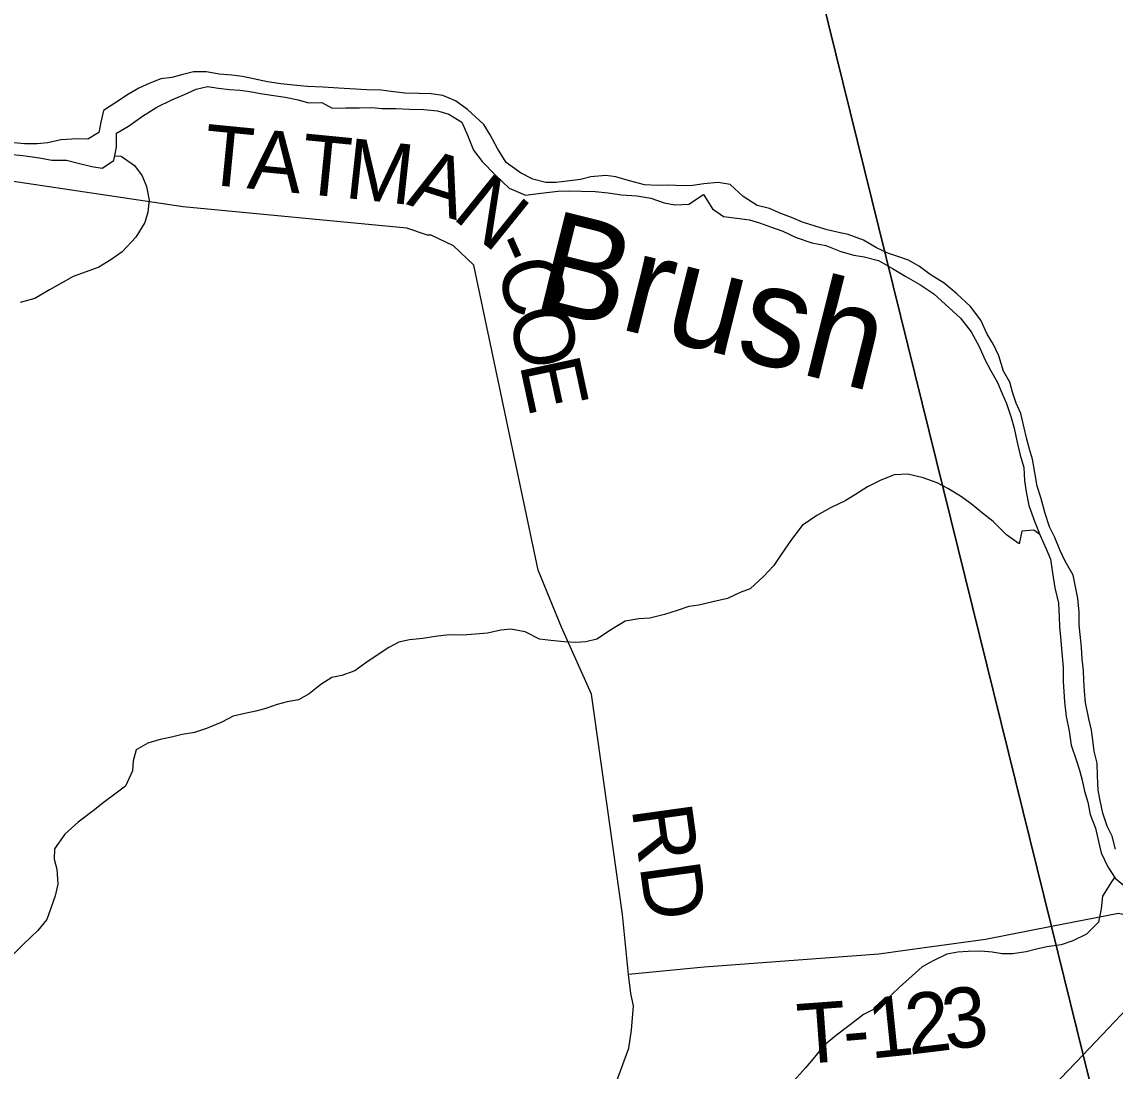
# Model space of a CAD drawing. Extents: x 1624196 to 2029251, y 146837 to 440034.
# Drawn here: x 1799754 to 1805199, y 302092 to 307319 of the extents above; entities that cross this region are included whole.
import ezdxf

# ---------------------------------------------------------------- set-up
doc = ezdxf.new("R2010")
doc.units = 0
for name, color, linetype in [('GM_X_County_Road', 7, 'Continuous'), ('GM_X_Minor_River', 7, 'Continuous'), ('GM_X_Minor_River_Text', 7, 'Continuous'), ('GM_X_Township', 7, 'Continuous'), ('GM_X_Township_Road', 7, 'Continuous'), ('GM_X_Township_Road_Text', 7, 'Continuous')]:
    doc.layers.add(name, color=color, linetype=linetype)

msp = doc.modelspace()

# ---------------------------------------------------------------- linework, layer by layer
at = {"layer": 'GM_X_County_Road'}
msp.add_lwpolyline([(1804890.3, 302016.2), (1805039.2, 302172.9), (1805320.3, 302468.5)], dxfattribs=at)
at = {"layer": 'GM_X_Minor_River'}
for points in [[(1801043.5, 307010.8), (1800977.4, 307019.2), (1800907.2, 307035.7), (1800853.1, 307046), (1800798.9, 307052.4), (1800736.8, 307058.8), (1800672.6, 307069.2), (1800608.4, 307069.6), (1800556.1, 307055.8), (1800499.8, 307042.1), (1800445.6, 307034.4), (1800391.2, 307012.7), (1800336.9, 306988.9), (1800284.5, 306959.1), (1800216, 306913.4), (1800159.5, 306877.6), (1800147.1, 306819.5), (1800136.7, 306767.4), (1800082.3, 306733.6), (1800030.1, 306735.9), (1799947.8, 306730.4), (1799883.5, 306716.7), (1799829.3, 306711), (1799767, 306711.4), (1799696.8, 306717.8)], [(1799690.4, 306659.7), (1799758.6, 306653.2), (1799840.8, 306640.7), (1799903, 306630.3), (1799975.2, 306629.9), (1800033.4, 306615.5), (1800101.5, 306599), (1800153.6, 306590.7), (1800212.1, 306628.5), (1800224.6, 306694.6), (1800225, 306764.8), (1800285.5, 306798.6), (1800354, 306848.3), (1800426.6, 306894.1), (1800501.1, 306929.8), (1800563.5, 306957.5), (1800621.9, 306983.2), (1800678.2, 306996.9), (1800732.3, 306988.6), (1800788.4, 306982.2), (1800838.6, 306977.9), (1800888.7, 306971.6), (1800942.9, 306961.2), (1800997, 306952.9), (1801065.2, 306944.4), (1801129.3, 306930), (1801181.4, 306915.7), (1801247.6, 306917.3), (1801299.6, 306888.9), (1801367.9, 306890.5), (1801436.1, 306890)], [(1805201.3, 303197.3), (1805183.6, 303261.6), (1805159.9, 303311.9), (1805138.2, 303376.3), (1805124.6, 303440.6), (1805114.9, 303490.8), (1805111.3, 303563.1), (1805109.8, 303625.3), (1805094.1, 303685.6), (1805088.4, 303739.8), (1805080.7, 303790), (1805067, 303846.3), (1805051.5, 303928.6), (1805045.9, 303984.9), (1805042.2, 304037.1), (1805040.5, 304087.2), (1805034.9, 304143.5), (1805031.3, 304201.7), (1805025.6, 304251.9), (1805020, 304314.1), (1805020.4, 304378.3), (1805012.8, 304446.6), (1804989.5, 304563.1), (1804949.8, 304631.6), (1804924.1, 304688), (1804898.4, 304750.3), (1804872.6, 304802.6), (1804851, 304869), (1804829.4, 304949.4), (1804809.7, 305005.7), (1804798.2, 305074), (1804786.5, 305140.3), (1804772.8, 305190.5), (1804757.1, 305246.8), (1804745.4, 305297.1), (1804729.8, 305367.4), (1804706.1, 305419.7), (1804688.4, 305474), (1804674.7, 305524.2), (1804642.9, 305578.6), (1804619.3, 305655), (1804593.6, 305711.4), (1804561.8, 305763.7), (1804530.2, 305832.1), (1804478.4, 305900.7), (1804410.6, 305963.3), (1804346.7, 306017.8), (1804276.8, 306060.4), (1804224.9, 306100.9), (1804168.9, 306131.3), (1804116.8, 306149.6), (1804066.7, 306166), (1804010.7, 306192.4), (1803944.7, 306231), (1803868.6, 306259.5), (1803814.5, 306271.9), (1803764.4, 306282.2), (1803710.3, 306298.6), (1803642.2, 306321), (1803586.2, 306343.5), (1803534.1, 306363.8), (1803478.1, 306388.2), (1803416, 306404.7), (1803346, 306449.2), (1803282.2, 306507.8), (1803222, 306518.2), (1803149.7, 306512.6), (1803095.5, 306502.9), (1803043.3, 306501.2), (1802975.1, 306505.6), (1802918.9, 306503.9), (1802854.7, 306506.3), (1802780.5, 306526.8), (1802712.4, 306547.3), (1802662.3, 306553.6), (1802588, 306546), (1802535.7, 306534.3), (1802483.5, 306526.6), (1802415.2, 306519), (1802363, 306519.3), (1802298.9, 306535.7), (1802236.9, 306566.2), (1802165, 306618.8), (1802123.2, 306687.3), (1802085.6, 306755.7), (1802053.8, 306808.1), (1801974, 306882.8), (1801914.1, 306925.3), (1801850, 306951.8), (1801791.9, 306960.2), (1801731.7, 306962.5), (1801661.4, 306963), (1801593.2, 306971.4), (1801543.1, 306977.7), (1801470.8, 306980.2), (1801386.6, 306984.7), (1801330.4, 306989), (1801254.2, 306993.5), (1801175.9, 306996), (1801123.8, 307002.3), (1801043.5, 307010.8)], [(1801436.1, 306890), (1801496.4, 306891.7), (1801546.5, 306887.4), (1801616.8, 306887), (1801685, 306884.6), (1801755.2, 306882.1), (1801823.4, 306875.7), (1801879.5, 306859.3), (1801945.5, 306818.8), (1801973.2, 306754.4), (1802002.8, 306680), (1802046.6, 306623.5), (1802112.3, 306554.9), (1802180.2, 306490.3), (1802262.2, 306455.7), (1802338.6, 306465.2), (1802424.9, 306474.8), (1802475.1, 306476.5), (1802541.4, 306476.1), (1802609.6, 306473.7), (1802673.8, 306467.3), (1802739.9, 306456.8), (1802816.2, 306452.4), (1802886.3, 306439.9), (1802952.4, 306417.5), (1803006.6, 306407.1), (1803074.8, 306410.7), (1803149.4, 306458.4), (1803193.1, 306387.9), (1803249, 306349.5), (1803315.2, 306341), (1803377.4, 306332.6), (1803427.5, 306318.3), (1803481.5, 306297.9), (1803543.6, 306275.5), (1803609.6, 306245), (1803687.7, 306218.4), (1803757.9, 306204), (1803832, 306175.4), (1803898.1, 306157), (1803948.2, 306148.6), (1804020.3, 306130.2), (1804090.3, 306089.6), (1804156.3, 306051.1), (1804226.3, 306010.5), (1804296.2, 305964), (1804427.9, 305842.8), (1804481.6, 305774.2), (1804521.3, 305701.8), (1804549, 305637.4), (1804578.7, 305583), (1804612.4, 305522.6), (1804634.2, 305470.3), (1804657.9, 305418), (1804681.5, 305347.6), (1804695.2, 305295.3), (1804708.9, 305231.1), (1804726.5, 305160.7), (1804744.1, 305098.4), (1804747.7, 305032.2), (1804755.4, 304977.9), (1804769, 304909.6), (1804796.6, 304831.2), (1804826.2, 304760.8), (1804855.9, 304694.4), (1804877.6, 304642.1), (1804887.2, 304573.8), (1804898.7, 304499.5), (1804916.3, 304423.1), (1804919.9, 304354.9), (1804921.5, 304304.7), (1804929.1, 304236.4), (1804932.7, 304176.2), (1804940.3, 304101.9), (1804939.8, 304033.6), (1804943.5, 303983.5), (1804947.2, 303931.3), (1804954.7, 303859), (1804970.3, 303784.6), (1804979.9, 303716.3), (1805005.5, 303642), (1805021.2, 303591.7), (1805034.9, 303541.4), (1805046.6, 303487.2), (1805062.3, 303430.9), (1805074, 303370.6), (1805101.6, 303302.2), (1805115.2, 303235.9), (1805128.9, 303179.7), (1805162.6, 303109.2), (1805198.3, 303052.8), (1805276.2, 302988.1)], [(1801436.1, 306890), (1801496.4, 306891.7), (1801546.5, 306887.4), (1801616.8, 306887), (1801685, 306884.6), (1801755.2, 306882.1), (1801823.4, 306875.7), (1801879.5, 306859.3), (1801945.5, 306818.8), (1801973.2, 306754.4), (1802002.8, 306680), (1802046.6, 306623.5), (1802112.3, 306554.9), (1802180.2, 306490.3), (1802262.2, 306455.7), (1802338.6, 306465.2), (1802424.9, 306474.8), (1802475.1, 306476.5), (1802541.4, 306476.1), (1802609.6, 306473.7), (1802673.8, 306467.3), (1802739.9, 306456.8), (1802816.2, 306452.4), (1802886.3, 306439.9), (1802952.4, 306417.5), (1803006.6, 306407.1), (1803074.8, 306410.7), (1803149.4, 306458.4), (1803193.1, 306387.9), (1803249, 306349.5), (1803315.2, 306341), (1803377.4, 306332.6), (1803427.5, 306318.3), (1803481.5, 306297.9), (1803543.6, 306275.5), (1803609.6, 306245), (1803687.7, 306218.4), (1803757.9, 306204), (1803832, 306175.4), (1803898.1, 306157), (1803948.2, 306148.6), (1804020.3, 306130.2), (1804090.3, 306089.6), (1804156.3, 306051.1), (1804226.3, 306010.5), (1804296.2, 305964), (1804427.9, 305842.8), (1804481.6, 305774.2), (1804521.3, 305701.8), (1804549, 305637.4), (1804578.7, 305583), (1804612.4, 305522.6), (1804634.2, 305470.3), (1804657.9, 305418), (1804681.5, 305347.6), (1804695.2, 305295.3), (1804708.9, 305231.1), (1804726.5, 305160.7), (1804744.1, 305098.4), (1804747.7, 305032.2), (1804755.4, 304977.9), (1804769, 304909.6), (1804796.6, 304831.2), (1804826.2, 304760.8), (1804855.9, 304694.4), (1804877.6, 304642.1), (1804887.2, 304573.8), (1804898.7, 304499.5), (1804916.3, 304423.1), (1804919.9, 304354.9), (1804921.5, 304304.7), (1804929.1, 304236.4), (1804932.7, 304176.2), (1804940.3, 304101.9), (1804939.8, 304033.6), (1804943.5, 303983.5), (1804947.2, 303931.3), (1804954.7, 303859), (1804970.3, 303784.6), (1804979.9, 303716.3), (1805005.5, 303642), (1805021.2, 303591.7), (1805034.9, 303541.4), (1805046.6, 303487.2), (1805062.3, 303430.9), (1805074, 303370.6), (1805101.6, 303302.2), (1805115.2, 303235.9), (1805128.9, 303179.7), (1805162.6, 303109.2), (1805198.3, 303052.8), (1805276.2, 302988.1)], [(1800216.4, 306651.2), (1800248.4, 306650.3), (1800314.3, 306603.8), (1800352.1, 306551.4), (1800373.8, 306499), (1800387.4, 306430.7), (1800381, 306370.6), (1800366.6, 306318.5), (1800322, 306246.5), (1800253.2, 306172.6), (1800196.8, 306132.9), (1800136.3, 306097.1), (1800074, 306073.4), (1800009.6, 306049.7), (1799959.2, 306021.9), (1799890.7, 305984.2), (1799818.2, 305940.5), (1799745.8, 305920.8)], [(1804824.3, 304765.4), (1804794.3, 304787.1), (1804734, 304781.4), (1804721.6, 304719.2), (1804657.6, 304763.8), (1804591.8, 304830.4), (1804537.9, 304870.8), (1804482, 304917.3), (1804428.1, 304955.8), (1804366.1, 304994.3), (1804312.1, 305022.7), (1804242, 305047.2), (1804165.9, 305065.7), (1804097.6, 305062.1), (1804029.2, 305034.4), (1803964.7, 305002.7), (1803906.3, 304964.9), (1803853.9, 304933.1), (1803781.4, 304897.4), (1803712.9, 304859.7), (1803640.3, 304809.9), (1803587.7, 304740), (1803535, 304666.1), (1803498.5, 304610.1), (1803448, 304556.2), (1803381.3, 304494.4), (1803331.1, 304476.6), (1803268.6, 304446.9), (1803194.3, 304429.3), (1803125.9, 304413.6), (1803075.7, 304405.9), (1803017.4, 304386.2), (1802955, 304366.5), (1802880.6, 304348.9), (1802826.4, 304345.2), (1802758.1, 304333.5), (1802689.6, 304291.8), (1802617, 304244.1), (1802562.7, 304230.4), (1802512.5, 304226.6), (1802454.3, 304231), (1802388.2, 304237.4), (1802332, 304243.8), (1802260, 304280.3), (1802189.8, 304292.8), (1802139.6, 304289.1), (1802073.3, 304273.4), (1802013, 304267.8), (1801948.8, 304264.1), (1801882.5, 304264.5), (1801812.2, 304256.9), (1801750, 304247.2), (1801683.7, 304239.6), (1801631.4, 304227.9), (1801581.1, 304202.1), (1801518.6, 304160.3), (1801466.2, 304126.5), (1801411.7, 304086.7), (1801347.3, 304063), (1801297.1, 304053.3), (1801242.7, 304017.5), (1801184.1, 303971.7), (1801131.8, 303941.9), (1801075.5, 303932.2), (1801025.2, 303918.4), (1800968.9, 303898.7), (1800918.6, 303885), (1800864.4, 303873.2), (1800806.1, 303859.5), (1800749.7, 303829.8), (1800673.2, 303798.1), (1800612.8, 303778.4), (1800552.6, 303768.7), (1800498.3, 303755), (1800442, 303743.3), (1800381.7, 303725.6), (1800323.2, 303691.8), (1800308.8, 303637.7), (1800304.5, 303587.6), (1800269.9, 303511.5), (1800217.4, 303471.7), (1800165, 303433.9), (1800108.5, 303388.1), (1800033.9, 303332.3), (1799967.2, 303272.5), (1799916.6, 303198.6), (1799914.2, 303148.4), (1799928, 303098.2), (1799933.5, 303023.9), (1799919.1, 302965.8), (1799898.6, 302903.7), (1799878.1, 302847.6), (1799833.6, 302791.7), (1799762.9, 302725.9), (1799704.3, 302666.1)], [(1805196.3, 303056.1), (1805180.1, 303034.9), (1805135.5, 302962.9), (1805129.1, 302900.7), (1805116.6, 302834.6), (1805056, 302774.7), (1804987.5, 302741), (1804929.2, 302721.3), (1804858.9, 302711.7), (1804806.6, 302700), (1804756.3, 302686.2), (1804688, 302676.6), (1804635.9, 302676.9), (1804585.7, 302685.2), (1804529.6, 302689.6), (1804467.3, 302687.9), (1804415.1, 302684.2), (1804360.9, 302674.5), (1804292.4, 302640.8), (1804238, 302611), (1804187.6, 302567.2), (1804124.9, 302509.3), (1804048.2, 302437.6), (1803997.8, 302399.7), (1803945.4, 302374), (1803878.9, 302322.2), (1803810.3, 302270.4), (1803745.7, 302218.6), (1803701.2, 302160.7), (1803656.7, 302108.8), (1803585.9, 302028.9)]]:
    msp.add_lwpolyline(points, dxfattribs=at)
at = {"layer": 'GM_X_Township'}
for points in [[(1793842.1, 325957.1), (1794759.7, 325676.8), (1795507.8, 325685.2), (1796776.3, 323968.9), (1796838.3, 323914.4), (1797269.8, 323640.4), (1800144.8, 321795.4), (1800213.3, 321753), (1800750.2, 319544.1), (1800823.6, 319241.9), (1800870.3, 319053), (1802584.5, 312112), (1802813.2, 311185.8), (1803628.1, 307886.7), (1804881.4, 302811.9), (1805039.2, 302172.9), (1805904.1, 298671)], [(1805904.1, 298671), (1805039.2, 302172.9), (1804881.4, 302811.9), (1803628.1, 307886.7), (1802813.2, 311185.8), (1802584.5, 312112), (1800870.3, 319053), (1800823.6, 319241.9), (1800750.2, 319544.1), (1800213.3, 321753), (1800144.8, 321795.4), (1797269.8, 323640.4), (1796838.3, 323914.4), (1797486.7, 323720.7), (1805791, 322873.5), (1805881.2, 322864.4), (1817859.5, 320767.9), (1818633.5, 320632.4), (1821297.8, 320165), (1821670.7, 320100.8), (1822342.5, 318443)]]:
    msp.add_lwpolyline(points, dxfattribs=at)
at = {"layer": 'GM_X_Township_Road'}
for points in [[(1802775.5, 302573.1), (1802744.5, 302872.1), (1802591.1, 303969.2), (1802441.1, 304303.1), (1802325.7, 304587.1), (1802005.4, 306106.4), (1801903.9, 306203.8), (1801791.8, 306256.1), (1801774, 306256.1), (1801671.8, 306291.8), (1800556.7, 306397), (1799620.3, 306536.1)], [(1805555.6, 302876.6), (1805419.3, 302831.1), (1805340.9, 302830.3), (1805280.2, 302861.8), (1805215.7, 302877.2), (1804881.4, 302811.9), (1804553.4, 302747.9), (1804286.6, 302711)], [(1804286.6, 302711), (1804284.7, 302710.7), (1804021.3, 302674.2), (1803151.2, 302609.1), (1802775.5, 302573.1)], [(1803725.8, 300787.2), (1803596.7, 300828), (1803403.1, 300884.3), (1803216.2, 300874.4), (1803067.6, 300854.8), (1803021, 300853.2), (1802977, 300861.9), (1802952.1, 300895.4), (1802934.4, 300931), (1802927.8, 300959.8), (1802927.7, 300995.5), (1802947.1, 301048.4), (1802954.4, 301111.1), (1802948, 301156.8), (1802712.4, 302030.2), (1802777.1, 302205.6), (1802790.3, 302296.1), (1802799.2, 302416.7), (1802786.5, 302478.8), (1802775.5, 302573.1)]]:
    msp.add_lwpolyline(points, dxfattribs=at)

# ---------------------------------------------------------------- texts
at = {"layer": 'GM_X_Minor_River_Text'}
msp.add_text('Brush', height=499.97, rotation=346.0007, dxfattribs=at).set_placement((1802287.9, 305899.6))
at = {"layer": 'GM_X_Township_Road_Text'}
for s, rotation, p in [('T', 354.4114, (1800647.6, 306511.8)), ('A', 354.4068, (1800870.9, 306490)), ('T', 354.4071, (1801133.7, 306464.3)), ('M', 353.7883, (1801356.1, 306442.5)), ('A', 342.4302, (1801664.5, 306410.5)), ('N', 321.1007, (1801890.3, 306344.7)), ('-', 293.7818, (1802073, 306208.6)), ('C', 283.721, (1802118.2, 306109.1)), ('O', 282.1487, (1802176.2, 305871.8)), ('E', 282.1462, (1802231.7, 305613.7)), ('RD', 277.9203, (1802790.1, 303401)), ('2', 6.9399, (1804171.8, 302173.3)), ('3', 7.4812, (1804358.3, 302196)), ('T', 4.1778, (1803625.7, 302126.2)), ('1', 5.8569, (1803981.8, 302153.7)), ('-', 4.8304, (1803853.2, 302142.8))]:
    msp.add_text(s, height=300, rotation=rotation, dxfattribs=at).set_placement(p)

doc.saveas('drawing.dxf')
